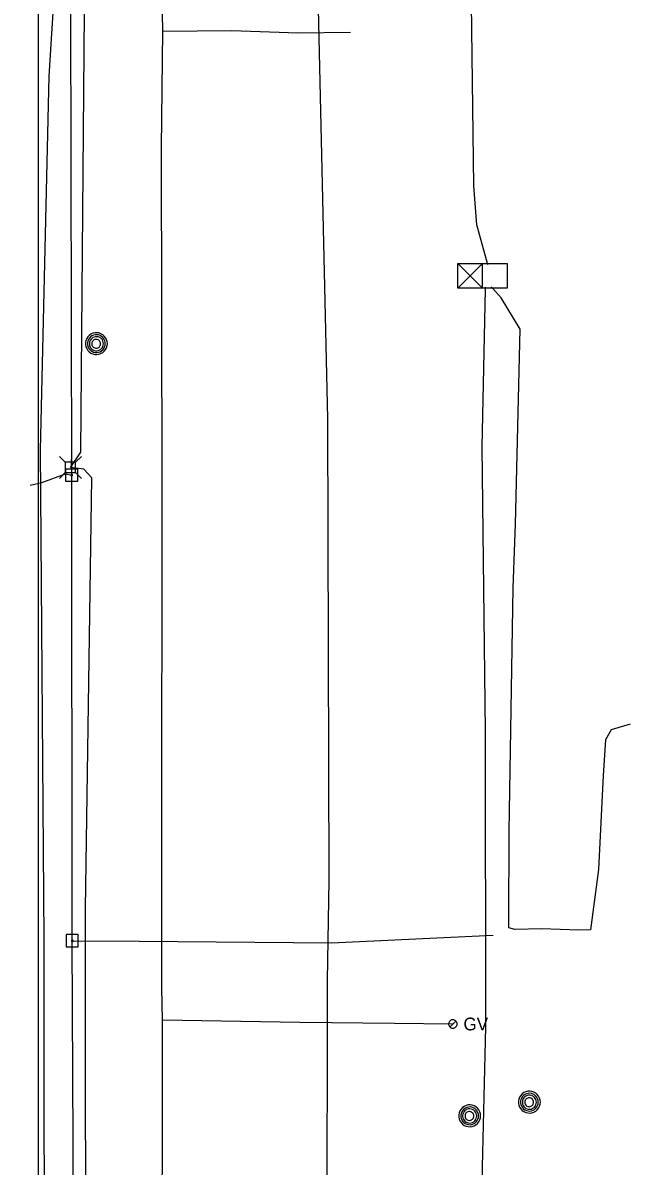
# Model space of a CAD drawing. Extents: x 600849 to 606371, y 330010 to 403088.
# Drawn here: x 602050.2 to 602233.3, y 374938 to 375282.6 of the extents above; entities that cross this region are included whole.
import ezdxf

# ---------------------------------------------------------------- set-up
doc = ezdxf.new("R2010")
doc.units = 0
for name, color, linetype in [('E_SIG', 7, 'Continuous'), ('E_UTL_AG_Bold', 7, 'Continuous'), ('E_UTL_E_UG', 7, 'Continuous'), ('E_UTL_EPowerPole', 7, 'Continuous'), ('E_UTL_G', 7, 'Continuous'), ('E_UTL_G_UG', 7, 'Continuous'), ('E_UTL_MH', 7, 'Continuous'), ('E_UTL_Overhead', 7, 'Continuous'), ('E_UTL_T_UG', 7, 'Continuous'), ('E_UTL_W_UG', 7, 'Continuous')]:
    doc.layers.add(name, color=color, linetype=linetype)

msp = doc.modelspace()

# ---------------------------------------------------------------- linework, layer by layer
at = {"layer": 'E_SIG'}
for points in [[(602181.34, 375202.62), (602181.34, 375210.05)], [(602181.34, 375210.05), (602196.19, 375210.05)], [(602188.77, 375210.05), (602181.34, 375202.62)], [(602181.34, 375210.05), (602188.77, 375202.62)], [(602188.77, 375202.62), (602188.77, 375210.05)], [(602196.19, 375210.05), (602196.19, 375202.62)], [(602188.77, 375206.34), (602188.77, 375206.34)], [(602196.19, 375202.62), (602181.34, 375202.62)]]:
    msp.add_lwpolyline(points, dxfattribs=at)
at = {"layer": 'E_UTL_AG_Bold'}
for points in [[(602062.97, 375150.16), (602061.22, 375151.91)], [(602066.07, 375150.16), (602067.82, 375151.91)], [(602066.07, 375150.16), (602062.97, 375150.16)], [(602062.97, 375150.16), (602062.97, 375147.06)], [(602066.07, 375147.06), (602066.07, 375150.16)], [(602062.97, 375147.06), (602061.22, 375145.31)], [(602062.97, 375147.06), (602066.07, 375147.06)], [(602066.07, 375147.06), (602067.82, 375145.31)]]:
    msp.add_lwpolyline(points, dxfattribs=at)
at = {"layer": 'E_UTL_E_UG'}
for points in [[(602190.41, 375209.68), (602189.93, 375211.21), (602187.05, 375221.7), (602186.15, 375233.49), (602184.79, 375343.38), (602188.12, 375756.65), (602190.01, 375868.4), (602189.17, 375920.06), (602191.12, 375971.36), (602186.02, 376040.13), (602188.46, 376124.45), (602186.48, 376202.65), (602189.22, 376676.59), (602187.24, 376718.66), (602187.01, 376756.48), (602186.63, 376757.46), (602186.36, 376773.8), (602187.28, 376815.39), (602187.32, 376817.34)], [(602191.01, 374175.79), (602191.11, 374176.72), (602188.82, 374193.49), (602188.65, 374229.59), (602189.6, 374285.55), (602189.76, 374446.58), (602190.8, 374525.64), (602189.83, 374584.47), (602191.23, 374696.18), (602190.41, 374730.71), (602189.8, 374841.34), (602188.8, 374937.75), (602189.8, 374979.95), (602189.67, 375069.12), (602188.62, 375154.8), (602189.71, 375202.32), (602189.71, 375202.98)], [(602233.28, 375071.18), (602227.53, 375069.51), (602225.85, 375066.51), (602225.2, 375055.8), (602223.73, 375027.4), (602221.34, 375009.22), (602217.68, 375009.13), (602206.69, 375009.49), (602198.56, 375009.33), (602196.74, 375009.82), (602196.7, 375011.09), (602196.83, 375038.93), (602198.04, 375112.31), (602198.67, 375131.55), (602200.13, 375190.29), (602194.44, 375199.79), (602191.85, 375202.54), (602191.36, 375203.01)], [(602052.37, 375143.3), (602055.92, 375144.1), (602063.08, 375146.65), (602064.91, 375146.3)]]:
    msp.add_lwpolyline(points, dxfattribs=at)
at = {"layer": 'E_UTL_EPowerPole'}
for points in [[(602066.72, 375148.14), (602063.04, 375148.14)], [(602063.04, 375148.14), (602063.04, 375144.45)], [(602064.88, 375148.14), (602064.88, 375151.05)], [(602066.72, 375144.45), (602066.72, 375148.14)], [(602065.15, 375146.3), (602065.15, 375146.34), (602065.13, 375146.39), (602065.11, 375146.43), (602065.08, 375146.46), (602065.05, 375146.49), (602065.01, 375146.51), (602064.97, 375146.53), (602064.92, 375146.54), (602064.88, 375146.53), (602064.83, 375146.52), (602064.79, 375146.5), (602064.75, 375146.48), (602064.72, 375146.44), (602064.7, 375146.41), (602064.68, 375146.36), (602064.67, 375146.32), (602064.67, 375146.27), (602064.68, 375146.23), (602064.7, 375146.19), (602064.72, 375146.15), (602064.75, 375146.12), (602064.79, 375146.09), (602064.83, 375146.07), (602064.88, 375146.06), (602064.92, 375146.06), (602064.97, 375146.07), (602065.01, 375146.08), (602065.05, 375146.1), (602065.08, 375146.13), (602065.11, 375146.17), (602065.13, 375146.21), (602065.15, 375146.25), (602065.15, 375146.3)], [(602063.04, 375144.45), (602066.72, 375144.45)], [(602065.05, 375007.79), (602065.05, 375010.69)], [(602066.89, 375007.79), (602063.21, 375007.79)], [(602063.21, 375007.79), (602063.21, 375004.09)], [(602066.89, 375004.09), (602066.89, 375007.79)], [(602063.21, 375004.09), (602066.89, 375004.09)], [(602065.32, 375005.94), (602065.32, 375005.99), (602065.3, 375006.03), (602065.28, 375006.07), (602065.25, 375006.11), (602065.22, 375006.14), (602065.18, 375006.16), (602065.14, 375006.17), (602065.09, 375006.18), (602065.05, 375006.18), (602065, 375006.17), (602064.96, 375006.15), (602064.92, 375006.12), (602064.89, 375006.09), (602064.87, 375006.05), (602064.85, 375006.01), (602064.84, 375005.97), (602064.84, 375005.92), (602064.85, 375005.88), (602064.87, 375005.83), (602064.89, 375005.8), (602064.92, 375005.76), (602064.96, 375005.74), (602065, 375005.72), (602065.05, 375005.71), (602065.09, 375005.7), (602065.14, 375005.71), (602065.18, 375005.73), (602065.22, 375005.75), (602065.25, 375005.78), (602065.28, 375005.81), (602065.3, 375005.85), (602065.32, 375005.9), (602065.32, 375005.94)]]:
    msp.add_lwpolyline(points, dxfattribs=at)
at = {"layer": 'E_UTL_G'}
for points in [[(602181.11, 374980.85), (602181.09, 374981.09), (602181.02, 374981.32), (602180.91, 374981.54), (602180.75, 374981.73), (602180.57, 374981.89), (602180.36, 374982.01), (602180.13, 374982.09), (602179.89, 374982.13), (602179.64, 374982.12), (602179.41, 374982.06), (602179.18, 374981.96), (602178.99, 374981.82), (602178.82, 374981.64), (602178.68, 374981.44), (602178.59, 374981.21), (602178.55, 374980.97), (602178.55, 374980.73), (602178.59, 374980.49), (602178.68, 374980.26), (602178.82, 374980.05), (602178.99, 374979.88), (602179.18, 374979.74), (602179.41, 374979.63), (602179.64, 374979.58), (602179.89, 374979.57), (602180.13, 374979.6), (602180.36, 374979.68), (602180.57, 374979.8), (602180.75, 374979.96), (602180.91, 374980.15), (602181.02, 374980.37), (602181.09, 374980.6), (602181.11, 374980.85)], [(602178.92, 374979.94), (602180.73, 374981.75)]]:
    msp.add_lwpolyline(points, dxfattribs=at)
at = {"layer": 'E_UTL_G_UG'}
for points in [[(602091.44, 374861.28), (602092.27, 374940.65), (602092.28, 374982.1), (602092.08, 374991.64), (602092.12, 375028.89), (602092.19, 375144.51), (602091.97, 375245.08), (602092.37, 375280.11), (602090.91, 375359.83), (602090.85, 375438.4), (602089.65, 375481.2), (602089.91, 375532.58), (602089.88, 375613.79), (602090.33, 375630.39), (602090.98, 375707.52)], [(602092.37, 375280.11), (602113.05, 375280.37), (602133.2, 375279.65), (602148.95, 375279.85)], [(602092.28, 374982.1), (602133.64, 374981.38), (602162.24, 374981.06), (602179.83, 374980.85)]]:
    msp.add_lwpolyline(points, dxfattribs=at)
at = {"layer": 'E_UTL_MH'}
for points in [[(602075.65, 375185.94), (602075.59, 375186.56), (602075.42, 375187.17), (602075.13, 375187.72), (602074.74, 375188.22), (602074.27, 375188.63), (602073.72, 375188.94), (602073.13, 375189.15), (602072.51, 375189.24), (602071.88, 375189.21), (602071.27, 375189.06), (602070.7, 375188.8), (602070.19, 375188.43), (602069.76, 375187.98), (602069.42, 375187.45), (602069.19, 375186.87), (602069.07, 375186.25), (602069.07, 375185.63), (602069.19, 375185.01), (602069.42, 375184.43), (602069.76, 375183.9), (602070.19, 375183.44), (602070.7, 375183.08), (602071.27, 375182.82), (602071.88, 375182.67), (602072.51, 375182.64), (602073.13, 375182.73), (602073.72, 375182.94), (602074.27, 375183.25), (602074.74, 375183.66), (602075.13, 375184.15), (602075.42, 375184.71), (602075.59, 375185.31), (602075.65, 375185.94)], [(602075.04, 375185.93), (602074.99, 375186.44), (602074.84, 375186.93), (602074.61, 375187.38), (602074.3, 375187.78), (602073.91, 375188.11), (602073.47, 375188.37), (602072.99, 375188.54), (602072.49, 375188.61), (602071.98, 375188.58), (602071.48, 375188.46), (602071.02, 375188.25), (602070.61, 375187.96), (602070.26, 375187.59), (602069.98, 375187.16), (602069.79, 375186.69), (602069.69, 375186.19), (602069.69, 375185.68), (602069.79, 375185.18), (602069.98, 375184.71), (602070.26, 375184.28), (602070.61, 375183.91), (602071.02, 375183.62), (602071.48, 375183.4), (602071.98, 375183.28), (602072.49, 375183.26), (602072.99, 375183.33), (602073.47, 375183.5), (602073.91, 375183.75), (602074.3, 375184.09), (602074.61, 375184.49), (602074.84, 375184.94), (602074.99, 375185.43), (602075.04, 375185.93)], [(602074.47, 375185.91), (602074.43, 375186.31), (602074.32, 375186.7), (602074.14, 375187.06), (602073.88, 375187.38), (602073.58, 375187.64), (602073.23, 375187.84), (602072.85, 375187.97), (602072.45, 375188.03), (602072.04, 375188.01), (602071.65, 375187.92), (602071.28, 375187.75), (602070.95, 375187.51), (602070.67, 375187.22), (602070.45, 375186.88), (602070.3, 375186.51), (602070.22, 375186.11), (602070.22, 375185.7), (602070.3, 375185.31), (602070.45, 375184.93), (602070.67, 375184.59), (602070.95, 375184.3), (602071.28, 375184.06), (602071.65, 375183.89), (602072.04, 375183.8), (602072.45, 375183.78), (602072.85, 375183.84), (602073.23, 375183.97), (602073.58, 375184.17), (602073.88, 375184.44), (602074.14, 375184.75), (602074.32, 375185.11), (602074.43, 375185.5), (602074.47, 375185.91)], [(602073.62, 375185.89), (602073.59, 375186.14), (602073.52, 375186.39), (602073.41, 375186.61), (602073.25, 375186.81), (602073.06, 375186.98), (602072.84, 375187.1), (602072.6, 375187.18), (602072.35, 375187.22), (602072.1, 375187.21), (602071.85, 375187.15), (602071.62, 375187.04), (602071.41, 375186.9), (602071.24, 375186.71), (602071.1, 375186.5), (602071.01, 375186.27), (602070.96, 375186.02), (602070.96, 375185.76), (602071.01, 375185.52), (602071.1, 375185.28), (602071.24, 375185.07), (602071.41, 375184.88), (602071.62, 375184.74), (602071.85, 375184.63), (602072.1, 375184.57), (602072.35, 375184.56), (602072.6, 375184.6), (602072.84, 375184.68), (602073.06, 375184.81), (602073.25, 375184.97), (602073.41, 375185.17), (602073.52, 375185.4), (602073.59, 375185.64), (602073.62, 375185.89)], [(602206.21, 374957.3), (602206.15, 374957.92), (602205.97, 374958.52), (602205.68, 374959.08), (602205.29, 374959.57), (602204.82, 374959.98), (602204.28, 374960.3), (602203.68, 374960.5), (602203.06, 374960.59), (602202.44, 374960.56), (602201.83, 374960.41), (602201.26, 374960.15), (602200.75, 374959.79), (602200.31, 374959.34), (602199.97, 374958.81), (602199.74, 374958.22), (602199.62, 374957.61), (602199.62, 374956.98), (602199.74, 374956.37), (602199.97, 374955.78), (602200.31, 374955.26), (602200.75, 374954.8), (602201.26, 374954.44), (602201.83, 374954.18), (602202.44, 374954.03), (602203.06, 374954), (602203.68, 374954.09), (602204.28, 374954.29), (602204.82, 374954.61), (602205.29, 374955.02), (602205.68, 374955.51), (602205.97, 374956.07), (602206.15, 374956.67), (602206.21, 374957.3)], [(602205.59, 374957.29), (602205.54, 374957.8), (602205.4, 374958.29), (602205.17, 374958.74), (602204.85, 374959.14), (602204.47, 374959.47), (602204.03, 374959.73), (602203.55, 374959.89), (602203.04, 374959.96), (602202.53, 374959.94), (602202.04, 374959.82), (602201.58, 374959.61), (602201.16, 374959.31), (602200.81, 374958.95), (602200.53, 374958.52), (602200.35, 374958.04), (602200.25, 374957.55), (602200.25, 374957.04), (602200.35, 374956.54), (602200.53, 374956.06), (602200.81, 374955.64), (602201.16, 374955.27), (602201.58, 374954.97), (602202.04, 374954.76), (602202.53, 374954.64), (602203.04, 374954.62), (602203.55, 374954.69), (602204.03, 374954.86), (602204.47, 374955.11), (602204.85, 374955.44), (602205.17, 374955.84), (602205.4, 374956.3), (602205.54, 374956.78), (602205.59, 374957.29)], [(602205.03, 374957.26), (602204.99, 374957.67), (602204.88, 374958.05), (602204.69, 374958.41), (602204.44, 374958.73), (602204.13, 374959), (602203.78, 374959.2), (602203.4, 374959.33), (602203, 374959.39), (602202.6, 374959.37), (602202.2, 374959.27), (602201.83, 374959.11), (602201.5, 374958.87), (602201.23, 374958.58), (602201.01, 374958.24), (602200.86, 374957.86), (602200.78, 374957.46), (602200.78, 374957.06), (602200.86, 374956.66), (602201.01, 374956.29), (602201.23, 374955.95), (602201.5, 374955.65), (602201.83, 374955.42), (602202.2, 374955.25), (602202.6, 374955.15), (602203, 374955.14), (602203.4, 374955.19), (602203.78, 374955.33), (602204.13, 374955.53), (602204.44, 374955.79), (602204.69, 374956.11), (602204.88, 374956.47), (602204.99, 374956.86), (602205.03, 374957.26)], [(602204.17, 374957.25), (602204.15, 374957.5), (602204.08, 374957.74), (602203.96, 374957.97), (602203.8, 374958.17), (602203.61, 374958.33), (602203.39, 374958.46), (602203.15, 374958.54), (602202.9, 374958.58), (602202.65, 374958.57), (602202.4, 374958.51), (602202.17, 374958.4), (602201.97, 374958.25), (602201.79, 374958.07), (602201.66, 374957.86), (602201.56, 374957.62), (602201.51, 374957.37), (602201.51, 374957.12), (602201.56, 374956.87), (602201.66, 374956.64), (602201.79, 374956.42), (602201.97, 374956.24), (602202.17, 374956.09), (602202.4, 374955.99), (602202.65, 374955.93), (602202.9, 374955.92), (602203.15, 374955.95), (602203.39, 374956.04), (602203.61, 374956.16), (602203.8, 374956.33), (602203.96, 374956.53), (602204.08, 374956.75), (602204.15, 374956.99), (602204.17, 374957.25)], [(602188.19, 374953.16), (602188.13, 374953.79), (602187.95, 374954.39), (602187.66, 374954.95), (602187.28, 374955.44), (602186.8, 374955.85), (602186.26, 374956.16), (602185.67, 374956.37), (602185.04, 374956.46), (602184.42, 374956.43), (602183.81, 374956.28), (602183.24, 374956.02), (602182.73, 374955.66), (602182.29, 374955.2), (602181.95, 374954.67), (602181.72, 374954.09), (602181.6, 374953.48), (602181.6, 374952.85), (602181.72, 374952.23), (602181.95, 374951.65), (602182.29, 374951.12), (602182.73, 374950.67), (602183.24, 374950.3), (602183.81, 374950.04), (602184.42, 374949.9), (602185.04, 374949.87), (602185.67, 374949.96), (602186.26, 374950.16), (602186.8, 374950.47), (602187.28, 374950.89), (602187.66, 374951.38), (602187.95, 374951.94), (602188.13, 374952.54), (602188.19, 374953.16)], [(602187.57, 374953.16), (602187.52, 374953.66), (602187.38, 374954.15), (602187.15, 374954.61), (602186.83, 374955.01), (602186.45, 374955.34), (602186.01, 374955.59), (602185.53, 374955.76), (602185.02, 374955.83), (602184.51, 374955.81), (602184.02, 374955.69), (602183.56, 374955.48), (602183.14, 374955.18), (602182.79, 374954.81), (602182.52, 374954.38), (602182.33, 374953.91), (602182.23, 374953.41), (602182.23, 374952.9), (602182.33, 374952.4), (602182.52, 374951.93), (602182.79, 374951.5), (602183.14, 374951.13), (602183.56, 374950.84), (602184.02, 374950.63), (602184.51, 374950.51), (602185.02, 374950.48), (602185.53, 374950.56), (602186.01, 374950.72), (602186.45, 374950.98), (602186.83, 374951.31), (602187.15, 374951.71), (602187.38, 374952.16), (602187.52, 374952.65), (602187.57, 374953.16)], [(602187.01, 374953.13), (602186.97, 374953.53), (602186.86, 374953.92), (602186.67, 374954.28), (602186.42, 374954.6), (602186.11, 374954.86), (602185.76, 374955.07), (602185.38, 374955.2), (602184.98, 374955.26), (602184.58, 374955.24), (602184.18, 374955.14), (602183.82, 374954.97), (602183.49, 374954.74), (602183.21, 374954.45), (602182.99, 374954.1), (602182.84, 374953.73), (602182.76, 374953.33), (602182.76, 374952.93), (602182.84, 374952.53), (602182.99, 374952.15), (602183.21, 374951.81), (602183.49, 374951.52), (602183.82, 374951.29), (602184.18, 374951.12), (602184.58, 374951.02), (602184.98, 374951), (602185.38, 374951.06), (602185.76, 374951.19), (602186.11, 374951.39), (602186.42, 374951.66), (602186.67, 374951.98), (602186.86, 374952.34), (602186.97, 374952.73), (602187.01, 374953.13)], [(602186.15, 374953.11), (602186.13, 374953.37), (602186.06, 374953.61), (602185.94, 374953.83), (602185.79, 374954.03), (602185.59, 374954.2), (602185.37, 374954.33), (602185.14, 374954.41), (602184.88, 374954.44), (602184.63, 374954.43), (602184.39, 374954.37), (602184.16, 374954.27), (602183.95, 374954.12), (602183.77, 374953.94), (602183.64, 374953.72), (602183.54, 374953.49), (602183.5, 374953.24), (602183.5, 374952.99), (602183.54, 374952.74), (602183.64, 374952.5), (602183.77, 374952.29), (602183.95, 374952.11), (602184.16, 374951.96), (602184.39, 374951.86), (602184.63, 374951.8), (602184.88, 374951.78), (602185.14, 374951.82), (602185.37, 374951.9), (602185.59, 374952.03), (602185.79, 374952.19), (602185.94, 374952.39), (602186.06, 374952.62), (602186.13, 374952.86), (602186.15, 374953.11)]]:
    msp.add_lwpolyline(points, dxfattribs=at)
at = {"layer": 'E_UTL_Overhead'}
msp.add_lwpolyline([(602065.76, 374864.44), (602065.08, 375005.94), (602064.91, 375146.3), (602064.66, 375287.35), (602064.5, 375474.72), (602064.37, 375619.94), (602064.77, 375679.41), (602064.41, 375809.38), (602063.83, 375999.2), (602063.47, 376187.97), (602063.07, 376372.59), (602063.14, 376562.11), (602062.17, 376753.86), (602063.01, 376821.14), (602061.51, 376984.74), (602059.26, 377161.57), (602058.1, 377338.74)], dxfattribs=at)
at = {"layer": 'E_UTL_T_UG'}
for points in [[(602055.02, 373190.4), (602054.9, 376316.68), (602051.39, 376320.34), (602051.52, 376386.68)], [(602056.65, 374876.16), (602056.56, 375006.47), (602055.52, 375153.81), (602058.07, 375266.58), (602059.7, 375292.14), (602058.26, 375292.19), (602056.46, 375294.38), (602056.46, 375435.81), (602055.24, 375464.42), (602053.46, 375618.71), (602053.85, 375750.72), (602052.72, 375881), (602051.42, 376011.78), (602050.17, 376031.68), (602051.41, 376156.74), (602054.26, 376374.41)], [(602070.78, 374433.81), (602067.22, 374586.74), (602070.25, 374597.55), (602069.04, 374739.81), (602070.66, 374861.41), (602066.6, 374866.21), (602069.17, 374876.1), (602069.09, 375015.57), (602070.96, 375145.47), (602068.51, 375148.1), (602064.52, 375148.61), (602067.66, 375153.18), (602068.79, 375286.04), (602066.15, 375291.57), (602069.1, 375326.67), (602071.97, 375328.85), (602089.02, 375330.26), (602134.43, 375325.05), (602144.24, 375326.52)], [(602065.08, 375005.94), (602085.37, 375005.83), (602143.24, 375005.34), (602191.97, 375007.62)]]:
    msp.add_lwpolyline(points, dxfattribs=at)
at = {"layer": 'E_UTL_W_UG'}
msp.add_lwpolyline([(602141.92, 374914.2), (602141.99, 374993.97), (602142.58, 375024.18), (602142.09, 375163.37), (602139.21, 375291.37), (602139.46, 375293.24), (602138.95, 375324.02), (602140.9, 375454.47), (602135.71, 375597.53), (602135.31, 375708.24)], dxfattribs=at)

# ---------------------------------------------------------------- texts
at = {"layer": 'E_UTL_G'}
msp.add_text('GV', height=3.85, dxfattribs=at).set_placement((602183.03, 374978.92))

doc.saveas('drawing.dxf')
